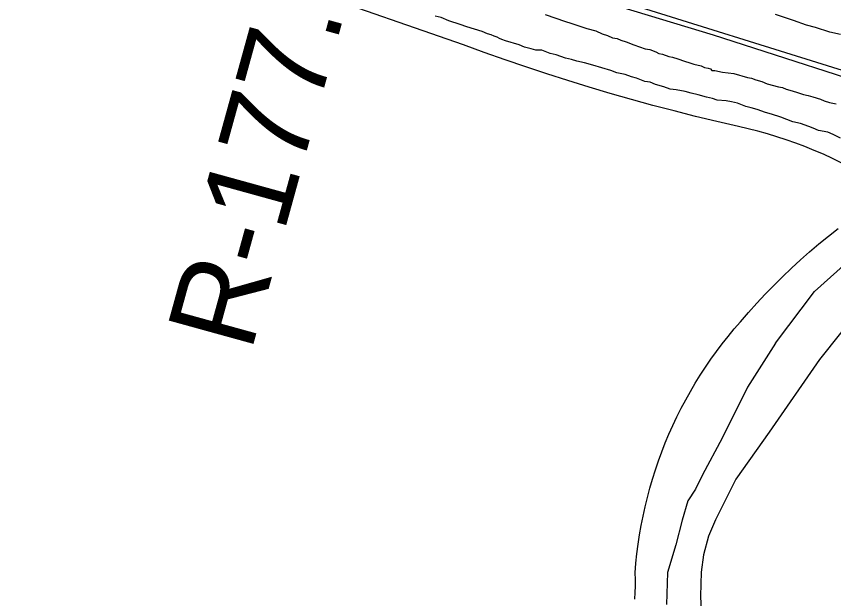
# Model space of a CAD drawing. Extents: x 3361039 to 3398939, y 576572 to 602007.
# Drawn here: x 3377434 to 3378206, y 584897 to 585447 of the extents above; entities that cross this region are included whole.
import ezdxf

# ---------------------------------------------------------------- set-up
doc = ezdxf.new("R2010")
doc.units = 0
for name, color, linetype in [('V-DTCH-CNTR', 7, 'Continuous'), ('V-RAIL-TRAK', 7, 'Continuous'), ('V-RIVR-RANG-IDEN', 7, 'Continuous'), ('V-ROAD-CNTR', 7, 'Continuous'), ('V-SITE-VEGE', 7, 'Continuous'), ('V-TOPO-SHOR', 7, 'Continuous')]:
    doc.layers.add(name, color=color, linetype=linetype)

msp = doc.modelspace()

# ---------------------------------------------------------------- linework, layer by layer
at = {"layer": 'V-DTCH-CNTR'}
for points in [[(3378213.41, 585308.7), (3378204.96, 585312.82), (3378196.43, 585316.74), (3378187.8, 585320.46), (3378179.09, 585323.98), (3378170.3, 585327.3), (3378161.44, 585330.42), (3378152.5, 585333.32), (3378143.51, 585336.02), (3378134.45, 585338.51), (3378125.33, 585340.79), (3378116.17, 585342.85), (3378095.85, 585347.58), (3378075.58, 585352.52), (3378055.36, 585357.65), (3378035.19, 585362.99), (3378015.08, 585368.53), (3377995.02, 585374.28), (3377975.02, 585380.23), (3377955.09, 585386.38), (3377935.22, 585392.72), (3377915.41, 585399.28), (3377895.67, 585406.03), (3377876, 585412.98), (3377856.39, 585420.12), (3377711.3, 585470.76)], [(3378018.67, 584921.33), (3378019.39, 584930.33), (3378020.32, 584939.31), (3378021.45, 584948.27), (3378022.79, 584957.2), (3378024.32, 584966.1), (3378026.06, 584974.96), (3378028, 584983.78), (3378030.13, 584992.56), (3378032.47, 585001.28), (3378035, 585009.95), (3378037.73, 585018.56), (3378040.65, 585027.11), (3378043.76, 585035.58), (3378047.07, 585043.99), (3378050.56, 585052.32), (3378054.24, 585060.56), (3378058.11, 585068.72), (3378062.16, 585076.8), (3378066.4, 585084.77), (3378070.81, 585092.65), (3378075.4, 585100.43), (3378080.17, 585108.1), (3378085.1, 585115.67), (3378090.21, 585123.11), (3378095.49, 585130.44), (3378100.93, 585137.65), (3378106.53, 585144.74), (3378112.29, 585151.69), (3378118.21, 585158.51), (3378125.81, 585167.3), (3378133.57, 585175.95), (3378141.5, 585184.44), (3378149.59, 585192.79), (3378157.83, 585200.98), (3378166.23, 585209.02), (3378174.77, 585216.89), (3378183.46, 585224.6), (3378192.3, 585232.15), (3378201.28, 585239.53), (3378210.39, 585246.74)], [(3378018.16, 584896.34), (3378018.61, 584902.58), (3378018.84, 584908.83), (3378018.86, 584915.08), (3378018.67, 584921.33)]]:
    msp.add_lwpolyline(points, dxfattribs=at)
at = {"layer": 'V-RAIL-TRAK'}
msp.add_lwpolyline([(3379613.58, 584956.74), (3379424.32, 585013.89), (3379195.84, 585085.9), (3378973.68, 585155.97), (3378756.58, 585223.46), (3378493.91, 585303.95), (3378276.17, 585370.18), (3378092.63, 585429.19), (3377881.22, 585493.47), (3377671.09, 585560.28), (3377596.28, 585584.51), (3377486.92, 585619.93), (3377306.53, 585675.11), (3377118.54, 585733.51), (3376988.79, 585772.48), (3376819.78, 585823.15), (3376639.39, 585878.33), (3376484.97, 585929.52), (3376322.94, 585980.13), (3376133.07, 586040.46), (3375979.25, 586087.21), (3375768.48, 586152.11), (3375624.19, 586198.8)], dxfattribs=at)
at = {"layer": 'V-ROAD-CNTR'}
msp.add_lwpolyline([(3367860.67, 590489.48), (3368777.09, 589905.49), (3369852.57, 589226.5), (3370961.47, 588528.37), (3372150.36, 587774.48), (3372424.48, 587608.17), (3372610.28, 587489.36), (3372790.57, 587384.5), (3372960.84, 587288.31), (3373181.34, 587168.88), (3373369.06, 587073.39), (3373570.07, 586974.46), (3373782.13, 586875.69), (3374001.23, 586776.84), (3374188.41, 586697.3), (3374452.09, 586595.45), (3374672.56, 586511.97), (3374926.71, 586423.83), (3375200.04, 586337.31), (3375711.33, 586176.95), (3376463.93, 585943.57), (3379229.72, 585078.65)], dxfattribs=at)
at = {"layer": 'V-SITE-VEGE'}
for points in [[(3377944.1, 585410.62), (3377938.36, 585412.1), (3377930.49, 585415.02), (3377924.75, 585415.06), (3377920.45, 585416.53), (3377914, 585418.01), (3377908.99, 585420.2), (3377896.1, 585423.87), (3377892.52, 585425.34), (3377890.37, 585426.07), (3377888.23, 585427.52), (3377885.36, 585428.26), (3377882.5, 585429.71), (3377878.92, 585430.45), (3377873.91, 585432.65), (3377859.58, 585437.05), (3377853.14, 585439.25), (3377842.4, 585442.92), (3377835.24, 585445.84), (3377829.51, 585447.31)], [(3377933.6, 585448.74), (3377952.93, 585442.14), (3377957.94, 585440.67), (3377972.98, 585435.54), (3377981.58, 585433.33), (3377987.3, 585430.41), (3377992.31, 585428.94), (3377997.32, 585426.76), (3378001.62, 585426.01), (3378005.2, 585424.55), (3378010.22, 585423.08), (3378017.38, 585420.16), (3378028.12, 585416.49), (3378032.42, 585415.74), (3378038.14, 585413.55), (3378041, 585412.09), (3378044.59, 585411.35), (3378050.31, 585409.16), (3378053.9, 585408.42), (3378058.92, 585406.94), (3378065.36, 585404.74), (3378070.38, 585403.27), (3378073.95, 585401.81), (3378081.12, 585400.33)], [(3378212.68, 585429.84), (3378202.65, 585432.06), (3378189.04, 585436.47), (3378180.44, 585438.68), (3378168.27, 585443.07), (3378151.08, 585448.93)], [(3378212.71, 585331.93), (3378205.56, 585335.57), (3378200.55, 585337.76), (3378191.95, 585339.26), (3378186.94, 585341.45), (3378182.64, 585342.91), (3378174.76, 585345.84), (3378167.6, 585347.32), (3378156.14, 585351.71), (3378147.55, 585354.64), (3378141.82, 585356.12), (3378133.94, 585359.05), (3378128.21, 585360.52), (3378123.2, 585361.99), (3378115.32, 585364.92), (3378109.59, 585366.39), (3378104.57, 585367.15), (3378095.96, 585367.92), (3378091.67, 585369.39), (3378085.94, 585370.86), (3378078.06, 585373.07), (3378071.61, 585374.56), (3378065.87, 585376.03), (3378057.27, 585377.53), (3378051.54, 585378.29), (3378045.81, 585380.48), (3378037.93, 585382.69), (3378032.92, 585384.88), (3378027.9, 585385.63), (3378020.02, 585388.55), (3378015.01, 585390.03), (3378009.28, 585392.22), (3378001.4, 585393.71), (3377995.67, 585395.9), (3377978.48, 585401.05), (3377970.6, 585403.26), (3377963.43, 585404.74), (3377958.42, 585406.21), (3377952.69, 585407.69), (3377944.1, 585410.62)], [(3378081.12, 585400.33), (3378083.98, 585398.87), (3378087.56, 585398.13), (3378089.71, 585397.4), (3378091.14, 585395.95), (3378094.01, 585395.93), (3378101.18, 585394.45), (3378111.93, 585392.93), (3378124.83, 585389.26), (3378128.41, 585388.51), (3378132.7, 585387.04), (3378138.44, 585385.57), (3378143.45, 585383.38), (3378154.19, 585380.44), (3378157.78, 585379.69), (3378161.35, 585378.23), (3378167.09, 585376.76), (3378172.1, 585375.28), (3378177.83, 585373.09), (3378182.13, 585372.34), (3378186.43, 585370.88), (3378193.59, 585368.68), (3378197.17, 585367.21), (3378202.18, 585365.74), (3378208.63, 585364.26)]]:
    msp.add_lwpolyline(points, dxfattribs=at)
at = {"layer": 'V-TOPO-SHOR'}
for points in [[(3378151.09, 585138.27), (3378188, 585186.99), (3378218.23, 585214.2), (3378243.82, 585232.31), (3378262.17, 585240.67), (3378272.64, 585243.86), (3378281.1, 585240.53), (3378288.88, 585232.65), (3378293.35, 585218.25), (3378290, 585205.86), (3378274.27, 585198.14), (3378233.62, 585174.26), (3378192.77, 585122.96), (3378145.27, 585054.08), (3378113.62, 585009.89), (3378094.42, 584971.5), (3378087.77, 584955.87), (3378083.08, 584938.28), (3378081.01, 584921.97), (3378080.2, 584899.12), (3378081.91, 584863.84)], [(3378151.09, 585138.27), (3378124.68, 585096.66), (3378100.83, 585048.51), (3378082.31, 585014.03), (3378075.68, 585000.36), (3378068.42, 584989.31), (3378063.07, 584971.07), (3378057.03, 584947.6), (3378049.01, 584921.54), (3378048.15, 584891.51)]]:
    msp.add_lwpolyline(points, dxfattribs=at)

# ---------------------------------------------------------------- texts
at = {"layer": 'V-RIVR-RANG-IDEN'}
msp.add_text('R-177.6', height=83, rotation=74.57561, dxfattribs=at).set_placement((3377655.5, 585128.8))

doc.saveas('drawing.dxf')
